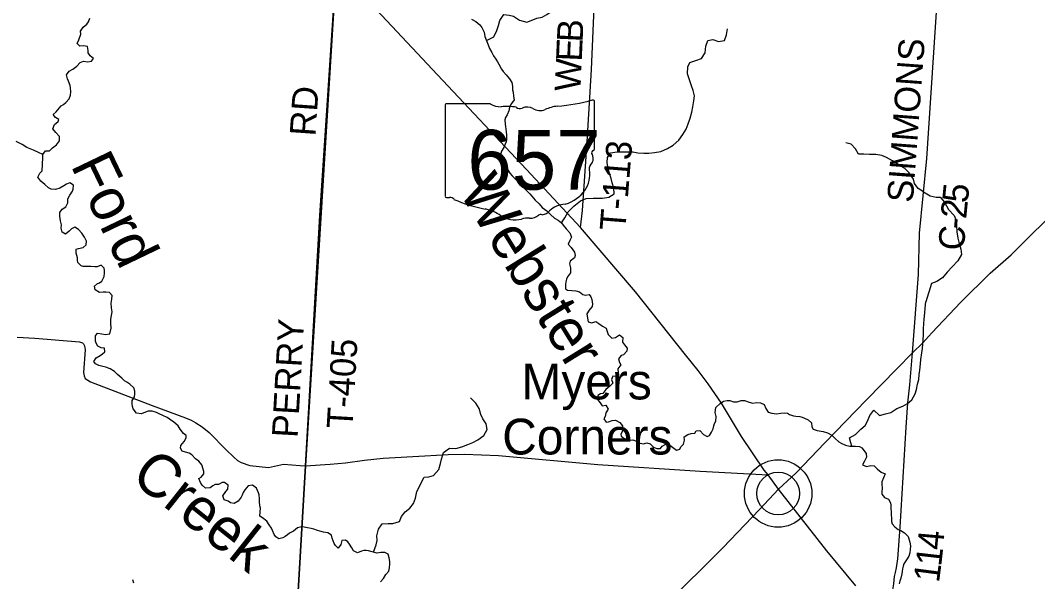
# Model space of a CAD drawing. Extents: x 1759416 to 2214760, y 252598 to 1116833.
# Drawn here: x 1923091 to 1934945, y 833203 to 839744 of the extents above; entities that cross this region are included whole.
import ezdxf

# ---------------------------------------------------------------- set-up
doc = ezdxf.new("R2010")
doc.units = 0
for name, color, linetype in [('GM_X_County_Road', 7, 'Continuous'), ('GM_X_County_Road_Text', 7, 'Continuous'), ('GM_X_Minor_River', 7, 'Continuous'), ('GM_X_Minor_River_Text', 7, 'Continuous'), ('GM_X_State_Location', 7, 'Continuous'), ('GM_X_State_Route', 7, 'Continuous'), ('GM_X_State_Shield', 7, 'Continuous'), ('GM_X_Township', 7, 'Continuous'), ('GM_X_Township_Road', 7, 'Continuous'), ('GM_X_Township_Road_Text', 7, 'Continuous'), ('GM_X_Unincorporated', 7, 'Continuous'), ('GM_X_Unincorporated_Location', 7, 'Continuous'), ('GM_X_Unincorporated_Text', 7, 'Continuous')]:
    doc.layers.add(name, color=color, linetype=linetype)

msp = doc.modelspace()

# ---------------------------------------------------------------- linework, layer by layer
at = {"layer": 'GM_X_County_Road'}
for points in [[(1933487, 835869), (1933556, 836783), (1933570, 837263), (1933655, 838134), (1933811, 840492)], [(1925603, 828616), (1926092, 829043), (1926775, 829592), (1928389, 830945), (1929699, 832108), (1930279, 832610), (1930608, 832935), (1931278, 833597), (1931704, 834044), (1931926, 834279), (1932130, 834472), (1932465, 834822), (1932952, 835322), (1933305, 835684), (1933487, 835869), (1933607, 835986), (1933713, 836102), (1934052, 836458), (1934392, 836798), (1934637, 837010), (1935252, 837622)], [(1923052, 836053), (1923258, 836041), (1923779, 835998), (1923813, 835986), (1923827, 835974), (1923839, 835952), (1923846, 835905), (1923826, 835641), (1923833, 835601), (1923847, 835571), (1923907, 835530), (1924628, 835255), (1925017, 835111), (1925081, 835086), (1925136, 835054), (1925208, 835007), (1925291, 834940), (1925489, 834740), (1925577, 834655), (1925622, 834616), (1925664, 834592), (1925766, 834557), (1925981, 834533), (1926159, 834573), (1926352, 834555), (1926412, 834553)], [(1926412, 834553), (1926412, 834553), (1926700, 834572), (1926880, 834588), (1927100, 834617), (1927320, 834641), (1927803, 834669), (1928076, 834685), (1928268, 834689), (1928662, 834673), (1929819, 834568), (1931011, 834491), (1931804, 834446)]]:
    msp.add_lwpolyline(points, dxfattribs=at)
at = {"layer": 'GM_X_Minor_River'}
for points in [[(1928521, 839510), (1928609, 839553), (1928645, 839625), (1928661, 839685), (1928679, 839741), (1928723, 839811), (1928785, 839805), (1928837, 839793), (1928907, 839746), (1928993, 839722), (1929045, 839740), (1929111, 839768), (1929170, 839780), (1929224, 839810), (1929288, 839854)], [(1923577, 837544), (1923619, 837572), (1923645, 837618), (1923643, 837664), (1923669, 837706), (1923699, 837752), (1923705, 837778), (1923711, 837822), (1923667, 837851), (1923627, 837835), (1923599, 837817), (1923551, 837787), (1923499, 837771), (1923450, 837777), (1923420, 837793), (1923376, 837831), (1923330, 837869), (1923296, 837918), (1923318, 837962), (1923344, 837990), (1923353, 838140), (1923351, 838182), (1923383, 838222), (1923429, 838222), (1923467, 838260), (1923511, 838294), (1923547, 838340), (1923545, 838390), (1923505, 838438), (1923471, 838480), (1923487, 838530), (1923531, 838564), (1923539, 838590), (1923499, 838612), (1923474, 838646), (1923508, 838676), (1923568, 838746), (1923594, 838764), (1923622, 838788), (1923660, 838828), (1923676, 838870), (1923678, 838910), (1923676, 838957), (1923672, 838983), (1923652, 839035), (1923640, 839061), (1923630, 839109), (1923658, 839153), (1923704, 839175), (1923750, 839211), (1923786, 839251), (1923828, 839267), (1923876, 839261), (1923918, 839267), (1923942, 839301), (1923906, 839331), (1923881, 839367), (1923881, 839393), (1923875, 839439), (1923827, 839447), (1923783, 839443), (1923751, 839475), (1923773, 839517), (1923797, 839583), (1923791, 839619), (1923821, 839665), (1923867, 839699), (1923885, 839725), (1923901, 839771)], [(1928348, 839756), (1928400, 839730), (1928444, 839691), (1928470, 839661), (1928495, 839605), (1928505, 839557), (1928525, 839499), (1928541, 839459), (1928559, 839417), (1928585, 839368), (1928605, 839332), (1928630, 839290), (1928652, 839262), (1928666, 839234), (1928698, 839176), (1928716, 839148), (1928752, 839108), (1928790, 839064), (1928819, 839019), (1928825, 838977), (1928825, 838933), (1928835, 838907), (1928839, 838859), (1928845, 838819), (1928813, 838775), (1928789, 838733), (1928783, 838689), (1928765, 838643), (1928744, 838611), (1928736, 838585), (1928742, 838535), (1928746, 838505), (1928748, 838475), (1928752, 838444), (1928754, 838410), (1928754, 838354), (1928750, 838328), (1928738, 838292), (1928724, 838262), (1928696, 838218), (1928690, 838192), (1928691, 838164), (1928705, 838124), (1928713, 838098), (1928737, 838058), (1928755, 838032), (1928767, 838006), (1928793, 837964), (1928823, 837933), (1928856, 837897), (1928952, 837797), (1928982, 837769), (1929026, 837723)], [(1929398, 837385), (1929436, 837443), (1929476, 837513), (1929540, 837577), (1929618, 837639), (1929686, 837667), (1929764, 837671), (1929820, 837673), (1929876, 837673), (1929948, 837685), (1930012, 837724), (1930006, 837789), (1929988, 837849), (1929974, 837901), (1929956, 837961), (1929941, 838015), (1929929, 838087), (1929931, 838145), (1929969, 838199), (1930045, 838213), (1930171, 838213), (1930226, 838211), (1930288, 838201), (1930356, 838197), (1930414, 838196), (1930480, 838202), (1930554, 838216), (1930630, 838252), (1930698, 838290), (1930762, 838346), (1930810, 838414), (1930850, 838476), (1930874, 838538), (1930896, 838604), (1930914, 838672), (1930928, 838734), (1930940, 838806), (1930945, 838864), (1930931, 838925), (1930913, 838979), (1930887, 839051), (1930865, 839119), (1930868, 839203), (1930894, 839253), (1930962, 839277), (1931027, 839301), (1931070, 839367), (1931080, 839441), (1931100, 839509), (1931162, 839521), (1931228, 839497), (1931295, 839509), (1931318, 839575), (1931330, 839643)], [(1923351, 838182), (1923301, 838202), (1923245, 838230), (1923167, 838262), (1923112, 838297), (1923040, 838333)], [(1933614, 837745), (1933554, 837783), (1933511, 837843), (1933499, 837893), (1933447, 837965), (1933397, 838016), (1933328, 838060), (1933252, 838106), (1933182, 838146), (1933130, 838168), (1933060, 838181), (1932987, 838181), (1932921, 838183), (1932857, 838185), (1932823, 838245), (1932773, 838299), (1932710, 838318)], [(1929026, 837723), (1929052, 837694), (1929091, 837650), (1929135, 837604), (1929173, 837562), (1929199, 837544), (1929225, 837524), (1929267, 837480), (1929316, 837439), (1929358, 837415), (1929398, 837385), (1929416, 837359), (1929450, 837313), (1929494, 837267), (1929513, 837219), (1929493, 837179), (1929473, 837137), (1929511, 837096), (1929549, 837044), (1929557, 837002), (1929547, 836976), (1929499, 836936), (1929489, 836906), (1929501, 836858), (1929500, 836802), (1929468, 836754), (1929454, 836728), (1929446, 836696), (1929442, 836664), (1929442, 836616), (1929468, 836600), (1929518, 836596), (1929564, 836591), (1929608, 836581), (1929647, 836551), (1929675, 836541), (1929719, 836549), (1929737, 836523), (1929749, 836489), (1929757, 836437), (1929755, 836411), (1929719, 836365), (1929691, 836325), (1929701, 836273), (1929709, 836231), (1929752, 836218), (1929796, 836236), (1929832, 836210), (1929876, 836180), (1929916, 836156), (1929924, 836128), (1929942, 836084), (1929984, 836042), (1930027, 836050), (1930071, 836081), (1930111, 836049), (1930107, 835993), (1930129, 835961), (1930163, 835923), (1930159, 835889), (1930119, 835847), (1930093, 835839), (1930059, 835799), (1930071, 835757), (1930087, 835731), (1930054, 835683), (1930058, 835639), (1930036, 835595), (1929994, 835599), (1929978, 835559), (1929994, 835515), (1929958, 835481), (1929914, 835441), (1929878, 835397), (1929852, 835391), (1929820, 835373), (1929818, 835327), (1929846, 835287), (1929872, 835252), (1929914, 835258), (1929940, 835214), (1929913, 835170), (1929907, 835126), (1929891, 835100), (1929917, 835062), (1929943, 835066), (1929987, 835082), (1930027, 835084), (1930075, 835058), (1930107, 835018), (1930111, 834965), (1930088, 834923), (1930090, 834897), (1930134, 834867), (1930180, 834853), (1930226, 834855), (1930272, 834841), (1930298, 834821), (1930348, 834811), (1930392, 834819), (1930431, 834808)], [(1933614, 837745), (1933693, 837699), (1933761, 837684), (1933811, 837685), (1933859, 837624), (1933905, 837539), (1933973, 837468), (1933996, 837410), (1933999, 837358), (1934002, 837279), (1934015, 837205), (1934030, 837143), (1934049, 837078), (1934057, 837016), (1934016, 836942), (1933951, 836873), (1933892, 836811), (1933837, 836742), (1933772, 836699), (1933708, 836676), (1933643, 836464)], [(1925023, 834905), (1924991, 834929), (1924953, 834981), (1924929, 835017), (1924880, 835063), (1924830, 835095), (1924802, 835115), (1924752, 835138), (1924708, 835160), (1924678, 835174), (1924625, 835188), (1924579, 835190), (1924549, 835178), (1924503, 835160), (1924445, 835168), (1924407, 835218), (1924399, 835246), (1924393, 835275), (1924395, 835313), (1924421, 835357), (1924425, 835387), (1924426, 835421), (1924412, 835463), (1924368, 835503), (1924332, 835529), (1924304, 835543), (1924274, 835573), (1924222, 835618), (1924189, 835652), (1924139, 835684), (1924085, 835704), (1924053, 835710), (1924007, 835720), (1923965, 835740), (1923947, 835770), (1923974, 835810), (1924019, 835838), (1924047, 835858), (1924075, 835882), (1924072, 835924), (1924032, 835928), (1923992, 835947), (1923974, 835981), (1923968, 836007), (1923968, 836067), (1923990, 836099), (1924040, 836091), (1924084, 836083), (1924134, 836091), (1924148, 836157), (1924144, 836217), (1924146, 836261), (1924154, 836303), (1924162, 836347), (1924153, 836395), (1924149, 836447), (1924155, 836493), (1924161, 836537), (1924129, 836571), (1924087, 836577), (1924057, 836578), (1924011, 836574), (1923962, 836604), (1923954, 836648), (1923988, 836676), (1924014, 836686), (1924040, 836704), (1924068, 836758), (1924070, 836798), (1924070, 836830), (1924066, 836856), (1924032, 836890), (1923986, 836872), (1923958, 836870), (1923912, 836874), (1923868, 836874), (1923824, 836877), (1923799, 836883), (1923759, 836921), (1923755, 836947), (1923755, 836975), (1923741, 837029), (1923741, 837077), (1923767, 837085), (1923821, 837097), (1923859, 837127), (1923861, 837169), (1923839, 837217), (1923809, 837263), (1923768, 837307), (1923726, 837332), (1923686, 837314), (1923660, 837286), (1923618, 837252), (1923576, 837274), (1923568, 837322), (1923572, 837362), (1923558, 837408), (1923549, 837460), (1923549, 837504), (1923577, 837544)], [(1932779, 834782), (1932769, 834819), (1932753, 834880), (1932823, 834919), (1932885, 834981), (1932935, 835023), (1932961, 835073), (1932989, 835139), (1933035, 835201), (1933101, 835141), (1933171, 835159), (1933235, 835175), (1933303, 835219), (1933376, 835247), (1933428, 835279), (1933480, 835321), (1933519, 835391), (1933535, 835443), (1933547, 835503), (1933559, 835557), (1933565, 835617), (1933571, 835667), (1933579, 835741), (1933585, 835793), (1933596, 835869), (1933604, 835921), (1933608, 835971), (1933612, 836024), (1933614, 836076), (1933616, 836154), (1933620, 836206), (1933624, 836260), (1933631, 836334), (1933635, 836388), (1933643, 836464)], [(1927206, 833546), (1927237, 833634), (1927247, 833684), (1927245, 833738), (1927266, 833814), (1927306, 833876), (1927376, 833882), (1927431, 833880), (1927507, 833905), (1927533, 833961), (1927575, 834015), (1927631, 834061), (1927671, 834113), (1927696, 834177), (1927712, 834252), (1927738, 834304), (1927760, 834354), (1927798, 834422), (1927852, 834426), (1927904, 834439), (1927966, 834509), (1927988, 834579), (1927998, 834632), (1928022, 834708), (1928092, 834758), (1928164, 834755), (1928236, 834773), (1928306, 834801), (1928362, 834823), (1928420, 834857), (1928490, 834907), (1928532, 834977), (1928518, 835043), (1928478, 835099), (1928456, 835151), (1928439, 835220), (1928397, 835284), (1928335, 835344)], [(1930431, 834808), (1930467, 834770), (1930507, 834754), (1930551, 834756), (1930571, 834782), (1930619, 834808), (1930645, 834804), (1930689, 834772), (1930737, 834736), (1930777, 834746), (1930787, 834774), (1930819, 834806), (1930829, 834850), (1930825, 834892), (1930869, 834918), (1930907, 834930), (1930951, 834934), (1930965, 834960), (1931009, 834963), (1931050, 834917), (1931094, 834893), (1931120, 834905), (1931146, 834947), (1931164, 834985), (1931172, 835017), (1931181, 835047), (1931195, 835073), (1931199, 835129), (1931187, 835175), (1931197, 835232), (1931245, 835278), (1931285, 835305), (1931329, 835313), (1931357, 835313), (1931401, 835299), (1931445, 835297), (1931489, 835313), (1931530, 835315), (1931582, 835293), (1931626, 835283), (1931670, 835291), (1931716, 835288), (1931758, 835266), (1931776, 835222), (1931806, 835178), (1931849, 835166), (1931875, 835162), (1931901, 835160), (1931953, 835166), (1932001, 835172), (1932029, 835168), (1932055, 835152), (1932099, 835137), (1932127, 835131), (1932173, 835127), (1932201, 835119), (1932227, 835109), (1932270, 835089), (1932308, 835053), (1932312, 835009), (1932328, 834981), (1932374, 834964), (1932400, 834962), (1932444, 834954), (1932498, 834936), (1932545, 834910), (1932587, 834872), (1932629, 834834), (1932657, 834816), (1932707, 834793), (1932755, 834783), (1932796, 834781), (1932822, 834781), (1932870, 834777), (1932898, 834761), (1932946, 834697), (1932950, 834655), (1932926, 834609), (1932904, 834563), (1932952, 834544), (1933002, 834556), (1933041, 834552), (1933079, 834512), (1933121, 834478), (1933167, 834458), (1933147, 834414), (1933129, 834368), (1933131, 834340), (1933133, 834292), (1933128, 834248), (1933128, 834222), (1933162, 834183), (1933206, 834163), (1933232, 834121), (1933234, 834095), (1933236, 834061), (1933238, 834011), (1933240, 833975), (1933243, 833949), (1933243, 833903), (1933249, 833877)], [(1927386, 833325), (1927394, 833365), (1927396, 833409), (1927398, 833439), (1927390, 833479), (1927377, 833525), (1927337, 833541), (1927291, 833541), (1927243, 833535), (1927191, 833550), (1927147, 833564), (1927121, 833568), (1927095, 833566), (1927067, 833558), (1927019, 833540), (1926974, 833564), (1926952, 833598), (1926928, 833640), (1926908, 833668), (1926880, 833688), (1926836, 833682), (1926824, 833636), (1926796, 833594), (1926764, 833623), (1926748, 833649), (1926736, 833679), (1926724, 833711), (1926717, 833743), (1926673, 833771), (1926623, 833781), (1926579, 833793), (1926553, 833799), (1926511, 833813), (1926481, 833822), (1926435, 833832), (1926399, 833838), (1926368, 833842), (1926322, 833832), (1926272, 833790), (1926228, 833770), (1926202, 833748), (1926176, 833730), (1926150, 833714), (1926102, 833702), (1926068, 833724), (1926050, 833754), (1926028, 833798), (1926016, 833827), (1925992, 833867), (1925963, 833907), (1925913, 833947), (1925881, 833965), (1925885, 834015), (1925889, 834059), (1925881, 834087), (1925877, 834137), (1925877, 834167), (1925875, 834214), (1925866, 834240), (1925842, 834292), (1925794, 834326), (1925744, 834320), (1925708, 834274), (1925686, 834242), (1925676, 834212), (1925662, 834186), (1925628, 834142), (1925584, 834114), (1925540, 834122), (1925514, 834140), (1925466, 834158), (1925452, 834202), (1925486, 834252), (1925508, 834280), (1925513, 834326), (1925469, 834359), (1925443, 834357), (1925399, 834337), (1925359, 834335), (1925333, 834319), (1925301, 834297), (1925249, 834291), (1925211, 834327), (1925191, 834357), (1925171, 834407), (1925197, 834421), (1925229, 834461), (1925230, 834487), (1925220, 834515), (1925206, 834566), (1925172, 834608), (1925132, 834636), (1925088, 834682), (1925058, 834702), (1925017, 834712), (1924975, 834722), (1924955, 834758), (1924959, 834788), (1924999, 834838), (1925023, 834878), (1925023, 834905)], [(1933249, 833877), (1933281, 833841), (1933321, 833812), (1933349, 833798), (1933395, 833772), (1933435, 833730), (1933446, 833704), (1933456, 833664), (1933462, 833620), (1933460, 833578), (1933456, 833538), (1933446, 833502), (1933416, 833458), (1933386, 833412), (1933378, 833382), (1933372, 833352), (1933368, 833320), (1933362, 833293), (1933351, 833243), (1933341, 833209), (1933331, 833179)], [(1927288, 833201), (1927324, 833241), (1927348, 833285), (1927386, 833325)], [(1924414, 833185), (1924400, 833225)]]:
    msp.add_lwpolyline(points, dxfattribs=at)
at = {"layer": 'GM_X_State_Route'}
msp.add_lwpolyline([(1932826, 833153), (1932489, 833564), (1931926, 834279), (1931804, 834446), (1931759, 834504), (1931496, 834896), (1931260, 835284), (1931106, 835508), (1930990, 835664), (1930841, 835846), (1930258, 836581), (1929617, 837329), (1928988, 838007), (1927950, 839110), (1927124, 839996)], dxfattribs=at)
at = {"layer": 'GM_X_State_Shield'}
for p, q in [((1928041, 838753), (1928041, 837697)), ((1928568, 838772), (1928058, 838772)), ((1929781, 838245), (1929781, 838798)), ((1929781, 838245), (1929781, 838245))]:
    msp.add_line(p, q, dxfattribs=at)
for centre, major_axis, start_param, end_param in [((1928061, 838756), (20.2, 0), 1.712693, 3.28349), ((1928689, 838894), (196, 0), 4.042523, 4.731795), ((1928754, 838178), (702, 0), 1.404758, 1.657858), ((1928913, 838761), (56.4, 0), 3.836095, 5.185415), ((1928996, 838639), (117, 0), 0.950623, 2.079405), ((1929397, 838449), (371, 0), 1.699011, 2.107814), ((1929161, 840212), (1845, 0), 4.814394, 5.042369), ((1929762, 838800), (19.4, 0), 6.141152, 7.989035), ((1929147, 838806), (141, 0), 4.081561, 5.145723), ((1929777, 838204), (30, 0), 1.883978, 3.671073), ((1929586, 838135), (180, 0), 5.934695, 6.695948), ((1929760, 838243), (20.7, 0), 5.05454, 6.418171), ((1929851, 838014), (131, 0), 2.387724, 3.262537), ((1929265, 837943), (462, 0), 5.101752, 6.440018), ((1928061, 837694), (20.3, 0), 3.00124, 4.508301), ((1928064, 837802), (155, 0), 4.665946, 4.897461), ((1928096, 837636), (56, 0), 0.519207, 1.627899), ((1928802, 838585), (1333, 0), 4.195997, 4.488961), ((1928405, 837222), (417, 0), 0.823519, 1.323587), ((1929459, 837400), (253, 0), 1.647645, 2.488434), ((1928856, 837631), (265, 0), 4.026481, 4.996735), ((1929009, 837265), (217, 0), 1.495662, 1.94098), ((1929028, 837551), (141, 0), 4.691044, 5.507374), ((1929156, 837449), (39.7, 0), 1.147584, 2.315152), ((1929139, 837594), (149, 0), 4.937069, 5.64225)]:
    msp.add_ellipse(centre, major_axis=major_axis, ratio=0.8, start_param=start_param, end_param=end_param, dxfattribs=at)
at = {"layer": 'GM_X_Township'}
for points in [[(1922111, 854537), (1924873, 854361), (1927658, 854184), (1927527, 852070), (1927498, 851869), (1927502, 851754), (1927498, 851628), (1927382, 849766), (1927035, 844057), (1926874, 841671), (1926832, 841038), (1926779, 840439), (1926772, 840333), (1926412, 834553), (1926092, 829043), (1926023, 827933), (1924878, 828005), (1920661, 828248)], [(1937526, 827240), (1933604, 827484), (1932924, 827522), (1929658, 827739), (1926023, 827933), (1926092, 829043), (1926412, 834553), (1926772, 840333), (1926779, 840439), (1926832, 841038), (1926874, 841671), (1927035, 844057), (1927382, 849766)]]:
    msp.add_lwpolyline(points, dxfattribs=at)
at = {"layer": 'GM_X_Township_Road'}
for points in [[(1929617, 837329), (1929640, 837528), (1929695, 838329), (1929746, 839170), (1929806, 840523), (1929836, 840954), (1929858, 841148), (1929907, 841414), (1929975, 841672), (1930046, 841899), (1930083, 842007), (1930122, 842091), (1930213, 842246), (1930598, 842728), (1930622, 842768), (1930641, 842826), (1930659, 843032), (1930709, 843999)], [(1926412, 834553), (1926581, 837470), (1926772, 840333)], [(1933182, 832706), (1933208, 832752), (1933248, 833062), (1933270, 833178), (1933277, 833265), (1933289, 833309), (1933299, 833363), (1933314, 833468), (1933344, 833840), (1933414, 835005), (1933433, 835287), (1933455, 835498), (1933487, 835869)]]:
    msp.add_lwpolyline(points, dxfattribs=at)
at = {"layer": 'GM_X_Unincorporated'}
for radius in [393, 249]:
    msp.add_circle((1931921, 834230), radius, dxfattribs=at)
at = {"layer": 'GM_X_Unincorporated_Location'}
msp.add_line((1931921, 834230), (1931921, 834230), dxfattribs=at)

# ---------------------------------------------------------------- texts
at = {"layer": 'GM_X_County_Road_Text'}
for s, rotation, p in [('SIMMONS', 85.7702, (1933490, 837613)), ('5', 84.3811, (1934130, 837608)), ('2', 84.5328, (1934112, 837424)), ('-', 85.0685, (1934102, 837302)), ('C', 86.9152, (1934089, 837058))]:
    msp.add_text(s, height=300, rotation=rotation, dxfattribs=at).set_placement(p)
at = {"layer": 'GM_X_Minor_River_Text'}
for s, rotation, p in [('Ford', 295.6342, (1923672, 838057)), ('Webster', 301.7389, (1928191, 837753)), ('Creek', 321.6071, (1924359, 834396))]:
    msp.add_text(s, height=500, rotation=rotation, dxfattribs=at).set_placement(p)
at = {"layer": 'GM_X_State_Location'}
for s in ['s', 'r']:
    msp.add_text(s, height=1, dxfattribs=at).set_placement((1928891, 838155))
msp.add_text('657', height=1, rotation=0, dxfattribs=at).set_placement((1928538, 838082))
at = {"layer": 'GM_X_State_Shield'}
msp.add_text('657', height=696.1, dxfattribs=at).set_placement((1928300, 837771))
at = {"layer": 'GM_X_Township_Road_Text'}
for s, rotation, p in [('B', 87.5013, (1929642, 839484)), ('E', 87.5028, (1929632, 839260)), ('W', 87.5037, (1929617, 838913)), ('RD', 86.0208, (1926528, 838388)), ('T-113', 85.5132, (1930140, 837286)), ('PERRY', 86.8085, (1926321, 834875)), ('T-405', 86.6333, (1926959, 834979)), ('4', 84.9202, (1933841, 833565)), ('1', 83.5222, (1933820, 833373)), ('1', 82.5425, (1933795, 833184))]:
    msp.add_text(s, height=300, rotation=rotation, dxfattribs=at).set_placement(p)
at = {"layer": 'GM_X_Unincorporated_Text'}
for s, p in [('Myers', (1928931, 835327)), ('Corners', (1928706, 834685))]:
    msp.add_text(s, height=417, rotation=0, dxfattribs=at).set_placement(p)

doc.saveas('drawing.dxf')
